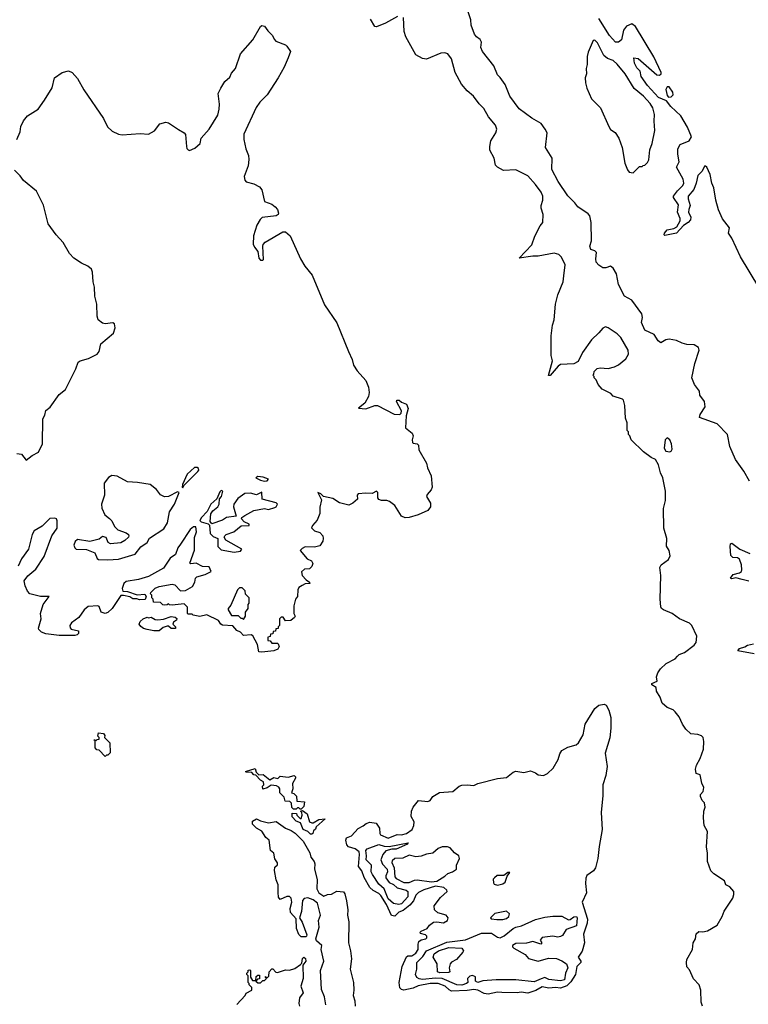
# Model space of a CAD drawing. Extents: x 1933546 to 2138868, y 524910 to 667279.
# Tile 388 of 466: x 2070205 to 2075741, y 582618 to 590095. Entities that reach past the tile are written whole.
import ezdxf

# ---------------------------------------------------------------- set-up
doc = ezdxf.new("R2010")
doc.units = 0

msp = doc.modelspace()

# ---------------------------------------------------------------- linework, layer by layer
at = {"layer": '0CON10XD'}
for points in [[(2073075, 590120), (2072985, 590070), (2072915, 590041.2), (2072904.3, 590044.3), (2072870.5, 590100.5)], [(2074339.6, 588150.4), (2074348.2, 588235), (2074322, 588292), (2074301.7, 588311.7), (2074265, 588322), (2074145, 588300), (2074105, 588300), (2074000, 588285), (2074096.7, 588385), (2074117.9, 588452.1), (2074158.9, 588531.1), (2074180.8, 588555), (2074182.5, 588615), (2074167.5, 588665), (2074167.5, 588685), (2074180, 588725), (2074179.2, 588755), (2074166.9, 588785), (2074125, 588844.4), (2074065, 588909.1), (2073975, 588954.3), (2073881.1, 588951.1), (2073834.6, 588974.6), (2073820.3, 588990.3), (2073809.2, 589045), (2073778, 589105), (2073777.7, 589132.3), (2073784.3, 589175), (2073822.5, 589235), (2073831.5, 589265), (2073820.6, 589295), (2073767.7, 589357.7), (2073730.5, 589420.5), (2073696.1, 589456.1), (2073653.8, 589515), (2073604, 589555), (2073562.5, 589605), (2073512.9, 589695), (2073485, 589797.5), (2073457.5, 589835), (2073435, 589843.3), (2073405, 589841.2), (2073295, 589796.7), (2073265, 589800), (2073215, 589827.5), (2073140, 589965), (2073126.7, 590005), (2073121.7, 590111.7)], [(2075749.8, 586589.8), (2075708, 586668), (2075642.5, 586755), (2075601.4, 586855), (2075583.8, 586945), (2075505, 587026), (2075370, 587075), (2075375, 587097.5), (2075413.3, 587155), (2075407.5, 587195), (2075372.5, 587245), (2075370, 587275), (2075332.5, 587325), (2075312.5, 587375), (2075333.3, 587485), (2075366.2, 587585), (2075363.3, 587605), (2075330, 587625), (2075275, 587629.2), (2075238.3, 587638.3), (2075195, 587660), (2075138.3, 587668.3), (2075115, 587663.3), (2075075, 587641.2), (2075055, 587656.2), (2075025.8, 587705.8), (2074955, 587736.7), (2074928.8, 587795), (2074938, 587835), (2074930.7, 587860.7), (2074855.9, 587965.9), (2074801.2, 587995), (2074753.4, 588083.4), (2074738.8, 588165), (2074715, 588207.5), (2074695, 588223.3), (2074658.3, 588211.7), (2074635, 588211.1), (2074605, 588230), (2074584.7, 588255), (2074581.5, 588278.5), (2074588.1, 588328.1), (2074575, 588341.2), (2074545, 588351.2), (2074535.8, 588375), (2074549.2, 588415), (2074547.1, 588555), (2074538.1, 588605), (2074525, 588621.9), (2074445, 588673.8), (2074424, 588705), (2074368.7, 588758.7), (2074295.4, 588865.4), (2074248.8, 588958.8), (2074251.2, 589045), (2074200, 589125), (2074212.5, 589235), (2074197.5, 589265), (2074166.1, 589306.1), (2074096.4, 589346.4), (2073999.1, 589419.1), (2073928.8, 589515), (2073892.4, 589602.4), (2073856.4, 589656.4), (2073835, 589676.7), (2073808, 589745), (2073722, 589855), (2073710, 589885), (2073714, 589925), (2073704.2, 589944.2), (2073675, 589965.8), (2073661.1, 589985), (2073635.8, 590055), (2073632.5, 590095), (2073611.4, 590155)], [(2070183.3, 589185), (2070208.1, 589245), (2070215.4, 589284.6), (2070235, 589328), (2070264.3, 589365), (2070344.6, 589415.4), (2070394.6, 589485.4), (2070451.2, 589578.8), (2070471.1, 589655), (2070528, 589695), (2070575, 589706.9), (2070604.2, 589695), (2070645, 589648.6), (2070693.1, 589563.1), (2070842.5, 589345), (2070872.1, 589282.1), (2070908.3, 589248.3), (2070955, 589226.5), (2070985, 589220), (2071121.9, 589231.9), (2071185, 589225.8), (2071229.7, 589250.3), (2071270, 589305), (2071315, 589316.2), (2071335, 589313.1), (2071411.7, 589261.7), (2071455, 589236.2), (2071463.9, 589223.9), (2071472.3, 589132.3), (2071476.2, 589116.2), (2071486.4, 589106.4), (2071495, 589103.3), (2071535, 589120), (2071576.7, 589155), (2071583.9, 589196.1), (2071645.4, 589264.6), (2071709.8, 589370.2), (2071721.8, 589415), (2071724.6, 589455), (2071713.8, 589533.8), (2071732.3, 589575), (2071764.5, 589625), (2071801.2, 589658.8), (2071815, 589689.2), (2071844.7, 589725.3), (2071883.8, 589835), (2071976.9, 589943.1), (2072035, 590043.8), (2072045, 590052), (2072065, 590047.5), (2072089.8, 590009.8), (2072125, 589975.8), (2072137.8, 589947.8), (2072152.5, 589932.5), (2072225, 589904.3), (2072235.7, 589895), (2072262.2, 589855), (2072244.6, 589805.4), (2072215, 589736), (2072170, 589655), (2072085, 589525.7), (2072029.7, 589470.3), (2072002.6, 589427.4), (2071909.1, 589225), (2071909.1, 589185), (2071922.5, 589115), (2071944.4, 589065), (2071947.4, 589032.6), (2071941.8, 588985), (2071911.1, 588905), (2071915.7, 588875.7), (2071925, 588863.8), (2071985, 588849.4), (2072027.1, 588825), (2072045, 588803.3), (2072064.2, 588715), (2072120, 588695), (2072146.7, 588675), (2072163.3, 588655), (2072172.5, 588625), (2072170, 588615), (2072155, 588607.1), (2072046.8, 588593.2), (2072031.1, 588578.9), (2072006.4, 588535), (2071982.5, 588455), (2071980, 588390), (2071988.2, 588368.2), (2072015.6, 588335), (2072023.2, 588283.2), (2072035, 588268), (2072052, 588268), (2072058.8, 588275), (2072052.7, 588375), (2072055, 588388), (2072069.4, 588405), (2072205, 588485.4), (2072226, 588485), (2072260, 588455), (2072338.9, 588278.9), (2072372.4, 588222.4), (2072427.5, 588155), (2072521.2, 587931.2), (2072615, 587793.8), (2072704.5, 587574.5), (2072731.9, 587515), (2072741.5, 587471.5), (2072769.8, 587429.8), (2072835, 587356), (2072855.5, 587305), (2072860.6, 587265), (2072855.4, 587235), (2072826.7, 587183.3), (2072780, 587145), (2072835, 587140), (2072903.3, 587165), (2072925, 587165.3), (2073049.7, 587099.7), (2073093, 587097), (2073103.6, 587106.4), (2073106.7, 587125), (2073068, 587195), (2073070, 587205), (2073088.8, 587205), (2073105, 587192), (2073145, 587175.7), (2073156.1, 587143.9), (2073142, 587088), (2073136.2, 586995), (2073186.2, 586955), (2073194.4, 586935), (2073186.9, 586905), (2073190.8, 586885), (2073195, 586878.8), (2073225, 586875.6), (2073234.4, 586865), (2073238.7, 586828.7), (2073295, 586728.1), (2073303.2, 586693.2), (2073332.6, 586632.6), (2073339.6, 586545), (2073332.2, 586525), (2073301.1, 586488.9), (2073297.1, 586475), (2073327.5, 586425), (2073326.7, 586395), (2073305, 586368.7), (2073232.5, 586335), (2073165, 586314), (2073133.3, 586313.3), (2073105, 586325.6), (2073055, 586406.7), (2073015, 586436.7), (2072995, 586443.8), (2072955, 586442.9), (2072935, 586451.2), (2072926.2, 586465), (2072926.2, 586505), (2072915, 586516.2), (2072883.3, 586496.7), (2072835, 586500), (2072776.4, 586493.6), (2072770, 586485), (2072771.2, 586455), (2072736.7, 586423.3), (2072705, 586408.5), (2072635, 586427.3), (2072585, 586459.4), (2072514.1, 586474.1), (2072492.5, 586495), (2072470, 586505), (2072499.1, 586449.1), (2072485.5, 586394.5), (2072486.2, 586345), (2072465, 586294.2), (2072428.8, 586255), (2072423, 586237), (2072445, 586213.8), (2072485, 586200.6), (2072507.8, 586175), (2072511.9, 586155), (2072507.8, 586135), (2072485, 586100.6), (2072445, 586089.2), (2072375, 586091.1), (2072350.2, 586079.8), (2072336.2, 586065), (2072390, 586000), (2072422.5, 585985), (2072433.3, 585965), (2072425, 585942.5), (2072407.5, 585925), (2072368.3, 585921.7), (2072347, 585903), (2072352.5, 585875), (2072380.7, 585840.7), (2072407.5, 585825), (2072410, 585815), (2072375, 585810), (2072351.2, 585798.8), (2072326.7, 585783.3), (2072317.5, 585765), (2072316.7, 585715), (2072300, 585695), (2072287, 585643), (2072287, 585587), (2072297.5, 585565), (2072292.5, 585555), (2072265, 585534), (2072225, 585530), (2072208.3, 585558.3), (2072191.7, 585558.3), (2072180, 585545), (2072180, 585495), (2072170, 585485), (2072168.3, 585471.7), (2072151.7, 585468.3), (2072148.3, 585451.7), (2072131.7, 585448.3), (2072128.3, 585431.7), (2072111.7, 585428.3), (2072108.3, 585411.7), (2072090, 585405), (2072091.7, 585381.7), (2072108.3, 585378.3), (2072121.7, 585361.7), (2072165, 585360), (2072170, 585355), (2072176.2, 585335), (2072167.5, 585315), (2072136.4, 585303.6), (2072045, 585293.3)], [(2075819.5, 588065), (2075681.4, 588295), (2075616.4, 588436.4), (2075589.2, 588475), (2075597.8, 588515), (2075545, 588581.9), (2075515, 588651.5), (2075493.7, 588725), (2075479.7, 588819.7), (2075464.8, 588855), (2075450.1, 588919.9), (2075425, 588974.4), (2075415, 588984.3), (2075407.7, 588982.3), (2075390.6, 588945), (2075356.7, 588913.3), (2075345.4, 588854.6), (2075327.4, 588805), (2075283.2, 588755), (2075282.9, 588735), (2075299.1, 588685), (2075288.9, 588655), (2075287.2, 588635), (2075305.2, 588595), (2075300.5, 588575), (2075285, 588555.4), (2075248.6, 588531.4), (2075195.6, 588475), (2075107.5, 588457.5), (2075101.7, 588461.7), (2075102.9, 588475), (2075125, 588498.5), (2075175, 588510.9), (2075196.7, 588523.3), (2075222.3, 588567.7), (2075224.2, 588585), (2075203.1, 588635), (2075209.2, 588689.2), (2075172.5, 588745), (2075173.1, 588755), (2075203.8, 588796.2), (2075243.8, 588835), (2075251.2, 588855), (2075244.8, 588885), (2075196.5, 588975), (2075215.6, 589015), (2075204.5, 589074.5), (2075205.4, 589115), (2075222.4, 589147.6), (2075292.5, 589175), (2075309.7, 589205), (2075280, 589280), (2075228.8, 589365), (2075151.2, 589435), (2075119.3, 589479.3), (2075058.2, 589505), (2074974.2, 589595), (2074927.3, 589665), (2074918, 589705), (2074895, 589728.8), (2074876, 589765), (2074870, 589805), (2074905, 589800), (2075045, 589676.9), (2075067.1, 589672.9), (2075078.5, 589685), (2075078.9, 589695), (2075022.4, 589812.4), (2074883.1, 590043.1), (2074855, 590064.4), (2074815.6, 590045), (2074792.9, 590015), (2074777.1, 589942.9), (2074755.5, 589924.5), (2074730.8, 589925), (2074685, 589974.4), (2074604.7, 590104.7)], [(2074865, 588932.5), (2074915, 588980), (2074935, 588980), (2074941.7, 588988.3), (2074955, 588990), (2074975, 589010), (2074985, 589030), (2074991.7, 589108.3), (2075010, 589155), (2075031.2, 589255), (2075025.8, 589325), (2075029.2, 589375), (2075014.4, 589425), (2074995, 589458.5), (2074945, 589514.4), (2074874, 589574), (2074806.1, 589685), (2074745, 589756.5), (2074715, 589784.3), (2074671.1, 589801.1), (2074643, 589823), (2074595, 589918.8), (2074575, 589938.8), (2074562.5, 589937.5), (2074525, 589850), (2074517.5, 589815), (2074516.7, 589755), (2074510, 589725), (2074512.5, 589685), (2074502.5, 589655), (2074503.3, 589615), (2074513.3, 589575), (2074550, 589495), (2074617, 589427), (2074680, 589285), (2074695, 589262.5), (2074729.3, 589239.3), (2074756.7, 589195), (2074783.3, 589125), (2074803.3, 589005), (2074822.5, 588955), (2074835, 588937.5), (2074865, 588932.5)], [(2075135, 589507.5), (2075155, 589510), (2075170, 589525), (2075168, 589545), (2075138.8, 589585), (2075125, 589586), (2075114.3, 589565), (2075125, 589520), (2075135, 589507.5)], [(2070185, 586800), (2070220, 586795), (2070255, 586750), (2070300, 586785), (2070349.5, 586810.5), (2070378.1, 586875), (2070380.6, 587065), (2070396.9, 587093.1), (2070402.9, 587127.1), (2070437.9, 587152.1), (2070505, 587249.4), (2070552.7, 587287.3), (2070631.9, 587445), (2070650.8, 587495), (2070665, 587505.6), (2070727.3, 587522.7), (2070794.6, 587555.4), (2070810, 587575), (2070822, 587635), (2070916.9, 587715), (2070930.6, 587755), (2070926.7, 587786.7), (2070912.9, 587792.9), (2070855, 587785.6), (2070835, 587791.9), (2070801.9, 587815), (2070793.3, 587845), (2070791.1, 587935), (2070777.5, 587995), (2070773.3, 588065), (2070762.5, 588105), (2070758.8, 588178.8), (2070752, 588202), (2070724.4, 588224.4), (2070675, 588245.8), (2070616.2, 588285), (2070585, 588318.8), (2070535, 588403.8), (2070482.2, 588462.2), (2070421.1, 588545), (2070387.3, 588687.3), (2070333.9, 588793.9), (2070234.4, 588875), (2070209.3, 588909.3), (2070165, 588953.1)], [(2075393.3, 582605), (2075383.3, 582635), (2075380, 582725), (2075366.7, 582765), (2075325, 582812.5), (2075295, 582880), (2075273, 582903), (2075271.2, 582935), (2075275, 582957.5), (2075316.7, 583035), (2075320.8, 583085), (2075338.8, 583115), (2075345.9, 583154.1), (2075365, 583170), (2075395, 583167.5), (2075430, 583175), (2075505, 583220), (2075542.5, 583285), (2075557.5, 583325), (2075622.5, 583425), (2075631.7, 583451.7), (2075630, 583475), (2075599.3, 583509.3), (2075570, 583525), (2075560, 583555), (2075479.3, 583609.3), (2075455, 583632.5), (2075431.7, 583701.7), (2075431.2, 583765), (2075422, 583815), (2075431.7, 583931.7), (2075406.7, 583975), (2075400, 584035), (2075402.5, 584085), (2075412.5, 584115), (2075407, 584147), (2075390, 584165), (2075377.5, 584195), (2075378.3, 584211.7), (2075397.5, 584235), (2075402.5, 584265), (2075388.3, 584298.3), (2075375, 584360), (2075345, 584370), (2075340, 584405), (2075346.7, 584435), (2075375.9, 584484.1), (2075400, 584555), (2075403.3, 584615), (2075397.5, 584645), (2075385, 584657.5), (2075356.4, 584666.4), (2075303, 584673), (2075267, 584707), (2075240, 584745), (2075215, 584800), (2075185, 584840), (2075170, 584855), (2075125, 584872.5), (2075087.5, 584905), (2075071.7, 584951.7), (2075042.5, 584995), (2075040, 585025), (2075007.5, 585045), (2075007.5, 585055), (2075048.3, 585071.7), (2075043.3, 585105), (2075053.8, 585135), (2075073.3, 585165), (2075116.7, 585205), (2075185, 585241.5), (2075202.5, 585262.5), (2075215, 585274.4), (2075255, 585290.6), (2075330, 585345), (2075344, 585365), (2075350, 585415), (2075312.5, 585495), (2075293, 585513), (2075217.5, 585545), (2075162.5, 585585), (2075097.5, 585615), (2075082.5, 585625), (2075077, 585637), (2075070, 585695), (2075076.7, 585875), (2075067.5, 585935), (2075077.5, 585955), (2075133.8, 585995), (2075146.7, 586025), (2075140, 586065), (2075118.3, 586098.3), (2075122.5, 586155), (2075100, 586235), (2075097, 586383), (2075112.5, 586445), (2075112.5, 586515), (2075092.5, 586615), (2075072.5, 586655), (2075057.5, 586715), (2075036.4, 586756.4), (2075001.7, 586771.7), (2074945, 586812.5), (2074850, 586905), (2074840, 586935), (2074830, 586945), (2074830, 586965), (2074820, 586975), (2074820, 587035), (2074808.3, 587068.3), (2074802.5, 587165), (2074792.5, 587205), (2074785, 587212.5), (2074715, 587237.5), (2074696.1, 587256.1), (2074630.7, 587290.7), (2074600, 587325), (2074585, 587360), (2074570, 587375), (2074570, 587385), (2074560, 587395), (2074567, 587403), (2074570, 587425), (2074593, 587447), (2074615, 587452.5), (2074675, 587447.5), (2074725, 587458.8), (2074755, 587473.8), (2074811.2, 587518.8), (2074830, 587555), (2074827.1, 587585), (2074772.3, 587682.3), (2074745, 587708.8), (2074675, 587756), (2074655, 587763.3), (2074635, 587753.3), (2074605, 587716.7), (2074548.8, 587665), (2074481.7, 587568.3), (2074449.3, 587500.7), (2074415, 587482.5), (2074315, 587477.5), (2074297.5, 587465), (2074235, 587393.3), (2074224.1, 587394.1), (2074252, 587505), (2074244, 587545), (2074244, 587695), (2074253.9, 587776.1), (2074266.7, 587815), (2074276, 587935), (2074294.4, 588005), (2074333.3, 588105), (2074339.6, 588150.4)], [(2075145, 586813.3), (2075155, 586817.5), (2075162, 586835), (2075157.8, 586875), (2075145, 586904), (2075125, 586921.2), (2075108.8, 586905), (2075100.7, 586840.7), (2075115, 586817.5), (2075145, 586813.3)], [(2071445, 586540), (2071451.7, 586558.3), (2071558.8, 586665), (2071566, 586675), (2071565, 586686.2), (2071555, 586693.8), (2071532.5, 586695), (2071478.8, 586645), (2071442.5, 586565), (2071440, 586545), (2071445, 586540)], [(2070875, 585994.5), (2070955, 585997.5), (2071082.9, 586037.1), (2071125, 586092.9), (2071174.2, 586125), (2071192.7, 586157.3), (2071301.2, 586228.8), (2071329.5, 586275), (2071342.7, 586357.3), (2071380.6, 586415), (2071417.5, 586505), (2071405, 586510), (2071335.5, 586474.5), (2071305, 586471.9), (2071275, 586486.2), (2071245, 586528.8), (2071197.5, 586565), (2071101.7, 586581.7), (2071025, 586586.7), (2070945, 586630), (2070905, 586634.2), (2070881.1, 586618.9), (2070847.8, 586575), (2070850, 586485), (2070825.8, 586415), (2070830, 586385), (2070852.5, 586335), (2070886.5, 586306.5), (2070905, 586288.8), (2070925.6, 586245.6), (2070951.2, 586221.2), (2071015, 586198.8), (2071031.2, 586185), (2071035.8, 586175), (2071031.2, 586165), (2071005, 586140.8), (2070975, 586123.1), (2070895, 586116.2), (2070876.4, 586126.4), (2070863, 586163), (2070835, 586170), (2070809.5, 586150.5), (2070738.3, 586131.7), (2070645, 586148), (2070626.8, 586133.2), (2070617.1, 586105), (2070624, 586085), (2070635, 586074.2), (2070712.1, 586072.1), (2070775.7, 586045.7), (2070794, 586004), (2070805, 585996.7), (2070875, 585994.5)], [(2072065, 586591.2), (2072085, 586594.2), (2072095, 586606.7), (2072055, 586622.5), (2072014.1, 586625.9), (2072000, 586615), (2072035, 586597.5), (2072065, 586591.2)], [(2071835, 586052.5), (2071881.7, 586058.3), (2071892.5, 586075), (2071772.7, 586142.7), (2071758.8, 586165), (2071764.1, 586175.9), (2071775, 586186.2), (2071832.7, 586207.3), (2071888.3, 586251.7), (2071950, 586255), (2071950, 586265), (2071911.7, 586281.7), (2071890, 586305), (2071892.5, 586315), (2071915, 586331.2), (2071985, 586367.1), (2072065, 586382.5), (2072095, 586375.8), (2072145, 586390.8), (2072155, 586396.7), (2072163.3, 586415), (2072153.9, 586426.1), (2072047.5, 586455), (2072045, 586507.5), (2072005, 586486.2), (2071959.5, 586499.5), (2071915, 586498.1), (2071861.7, 586458.3), (2071833.3, 586415), (2071830, 586395), (2071850, 586325), (2071777.5, 586315), (2071745, 586294), (2071665, 586267.5), (2071652.5, 586285), (2071658.3, 586341.7), (2071673.3, 586365), (2071711.2, 586395), (2071720, 586415), (2071723, 586457), (2071737.5, 586475), (2071747.5, 586515), (2071735, 586520), (2071725, 586510), (2071703.6, 586456.4), (2071658.8, 586415), (2071630.5, 586359.5), (2071586.7, 586315), (2071573.3, 586293.3), (2071583, 586283), (2071637, 586267), (2071647.5, 586257.5), (2071653, 586193), (2071675, 586170), (2071710, 586155), (2071710, 586095), (2071735, 586070), (2071835, 586052.5)], [(2072045, 585293.3), (2072023.3, 585295), (2072011.7, 585351.7), (2071976.4, 585416.4), (2071963, 585423), (2071905, 585420), (2071883, 585443), (2071855, 585457.5), (2071825, 585492.5), (2071745, 585497.5), (2071732.5, 585505), (2071715, 585532.5), (2071626.4, 585576.4), (2071575, 585563.3), (2071523, 585573), (2071515, 585580), (2071485, 585580), (2071480, 585585), (2071480, 585635), (2071455, 585660), (2071365, 585650), (2071343, 585653), (2071335, 585660), (2071327, 585653), (2071305, 585650), (2071293, 585653), (2071275, 585670), (2071221.7, 585671.7), (2071220, 585695), (2071210, 585705), (2071210, 585725), (2071200, 585735), (2071202.5, 585745), (2071235, 585778.8), (2071265, 585791.2), (2071365, 585808.8), (2071385, 585802.5), (2071428.3, 585758.3), (2071465, 585760), (2071519.3, 585790.7), (2071537, 585823), (2071540, 585855), (2071550, 585865), (2071615, 585882.5), (2071660, 585905), (2071645, 585940), (2071595, 585942.5), (2071545, 585967.5), (2071505, 585962.5), (2071498.3, 585968.3), (2071533.6, 586066.4), (2071533.6, 586163.6), (2071547.5, 586205), (2071543, 586243), (2071525, 586243.3), (2071501.2, 586225), (2071426.9, 586113.1), (2071407.8, 586085), (2071390, 586035), (2071348.8, 586005), (2071298.5, 585931.5), (2071185, 585868.1), (2071107.5, 585845), (2071015, 585828.1), (2070996, 585815), (2070983.8, 585775), (2070990, 585755), (2071025, 585752.5), (2071098.3, 585728.3), (2071155, 585732.5), (2071167.5, 585715), (2071158.3, 585691.7), (2071115, 585690), (2071095, 585697.5), (2071065, 585697.5), (2071041.7, 585711.7), (2070995, 585723.3), (2070975, 585722.5), (2070909.2, 585625), (2070876, 585594), (2070855, 585586.9), (2070823.3, 585595), (2070808.8, 585638.8), (2070800, 585645), (2070725, 585639.2), (2070695.8, 585615), (2070656, 585555), (2070600, 585515), (2070586.2, 585495), (2070588.3, 585478.3), (2070597.7, 585467.7), (2070653.3, 585455), (2070652.5, 585435), (2070642, 585425), (2070625, 585420), (2070505, 585419.1), (2070405, 585432.5), (2070371.8, 585445), (2070350.5, 585465), (2070348.5, 585475), (2070368.5, 585545), (2070363.8, 585585), (2070385, 585654), (2070430, 585715), (2070364.5, 585715.5), (2070281.9, 585735), (2070265.4, 585755), (2070248.2, 585795), (2070240.6, 585835), (2070267.8, 585872.2), (2070328.1, 585921.9), (2070390.4, 586019.6), (2070450.5, 586175), (2070490, 586235), (2070490.8, 586290.8), (2070483.9, 586303.9), (2070471.2, 586311.2), (2070435, 586307.1), (2070375, 586248.1), (2070315, 586212.9), (2070301.2, 586185), (2070273.5, 586075), (2070219.1, 586000.9), (2070193.8, 585946.2)], [(2075745, 585832.2), (2075695.2, 585845.2), (2075645, 585857.2), (2075615, 585850), (2075604.5, 585855), (2075625, 585882.1), (2075675, 585895.6), (2075689.4, 585905), (2075692.1, 585917.9), (2075689.4, 585955), (2075675, 585997.5), (2075659.2, 586009.2), (2075622.1, 586012.1), (2075607, 586027), (2075601.9, 586095), (2075604.6, 586115.4), (2075615, 586120.8), (2075677.1, 586075), (2075751.2, 586041.2)], [(2071905, 585540), (2071920, 585565), (2071920, 585595), (2071940, 585625), (2071940, 585655), (2071950, 585665), (2071950, 585705), (2071921.7, 585731.7), (2071918.3, 585758.3), (2071895, 585780), (2071875, 585780), (2071860, 585765), (2071810.7, 585649.3), (2071790, 585625), (2071790, 585615), (2071815, 585570), (2071865, 585570), (2071885, 585550), (2071895, 585550), (2071905, 585540)], [(2071225, 585453.8), (2071175, 585463.3), (2071145, 585473.3), (2071125, 585487.5), (2071112.5, 585505), (2071120, 585525), (2071142.5, 585545), (2071175, 585557.5), (2071185, 585552.5), (2071205, 585557.5), (2071235, 585540), (2071255, 585537.5), (2071297, 585543), (2071355, 585562.5), (2071387, 585557), (2071398.3, 585548.3), (2071397.5, 585535), (2071375, 585520), (2071370, 585505), (2071390, 585485), (2071388.3, 585471.7), (2071355, 585472.5), (2071335, 585490), (2071325, 585490), (2071295, 585480), (2071265, 585454), (2071225, 585453.8)], [(2075785, 585279.7), (2075662.1, 585302.1), (2075675, 585320.7), (2075715, 585332.3), (2075735, 585345.6), (2075781.2, 585355)], [(2073765, 582694.7), (2073735, 582700), (2073685.5, 582725), (2073655, 582731), (2073605, 582723), (2073485, 582718.8), (2073467.3, 582727.3), (2073438.7, 582755), (2073385, 582775.1), (2073325, 582776.1), (2073232.1, 582757.9), (2073195, 582740.9), (2073125, 582725.9), (2073105, 582731.5), (2073093.9, 582743.9), (2073089, 582785), (2073110.3, 582905), (2073145, 582977.5), (2073155, 582986.4), (2073185, 582987.5), (2073215, 583006.1), (2073233.3, 583035), (2073232, 583075), (2073238.2, 583095), (2073255, 583108.8), (2073290, 583115), (2073297.8, 583122.2), (2073297.3, 583135), (2073288.1, 583145), (2073250.6, 583155), (2073248.8, 583165), (2073255, 583174.4), (2073301.5, 583195), (2073319.8, 583220.2), (2073348.3, 583241.7), (2073375, 583245.7), (2073425, 583235.8), (2073456.3, 583255), (2073460, 583275), (2073445, 583294.1), (2073382.9, 583312.9), (2073355.9, 583335), (2073355.5, 583365), (2073401.4, 583428.6), (2073452.9, 583475), (2073451.4, 583485), (2073426.9, 583505), (2073365, 583515.4), (2073275, 583486.4), (2073235, 583467.2), (2073215, 583445.8), (2073197.3, 583402.7), (2073168.9, 583371.1), (2073118.7, 583331.3), (2073085, 583317), (2073055, 583288.1), (2073031.3, 583291.3), (2072992.7, 583375), (2072949.1, 583445), (2072935, 583459.8), (2072891.2, 583481.2), (2072865.7, 583505), (2072821.8, 583581.8), (2072805, 583632.2), (2072778.4, 583665), (2072788, 583755), (2072783.3, 583775), (2072755, 583798.3), (2072703.3, 583813.3), (2072689.6, 583829.6), (2072683.3, 583865), (2072688.5, 583881.5), (2072725, 583898.8), (2072777.9, 583952.1), (2072815.9, 583974.1), (2072838.5, 583991.5), (2072865, 584001.8), (2072913.6, 583993.6), (2072940, 583955), (2072941.2, 583915), (2072946.7, 583905), (2073005, 583880.9), (2073071.9, 583908.1), (2073105, 583905.6), (2073143.3, 583915), (2073186, 583945), (2073200, 583975), (2073202.5, 584005), (2073180, 584045), (2073182, 584085), (2073193.8, 584115), (2073235, 584166.7), (2073305, 584157.5), (2073323, 584167), (2073343.3, 584195), (2073395, 584226), (2073495, 584233.8), (2073545, 584273.8), (2073565, 584282), (2073605, 584285.8), (2073655, 584280.8), (2073685, 584294.2), (2073835, 584332.9), (2073905, 584340.6), (2073955, 584380), (2073975, 584387.5), (2074035, 584378.8), (2074085, 584391.2), (2074125, 584376.7), (2074145, 584360), (2074185, 584356.7), (2074215, 584370), (2074259.5, 584410.5), (2074296.8, 584476.8), (2074308.8, 584521.2), (2074324.7, 584545.3), (2074368.8, 584571.2), (2074432.1, 584587.9), (2074451.9, 584605), (2074485.3, 584664.7), (2074500.5, 584745), (2074574.4, 584865.6), (2074605, 584889.7), (2074645, 584898.5), (2074659.9, 584889.9), (2074682.2, 584852.2), (2074695.8, 584795.8), (2074696.9, 584715), (2074687.8, 584642.2), (2074653.8, 584525), (2074669.2, 584425), (2074658, 584355), (2074634.5, 584285), (2074636.1, 584203.9), (2074623.5, 584075), (2074631.3, 583945), (2074606.9, 583816.9), (2074597.2, 583725), (2074580.8, 583655), (2074565, 583631.7), (2074514.7, 583595.3), (2074506.9, 583575), (2074502.9, 583535), (2074511.5, 583465), (2074479.4, 583395), (2074518, 583265), (2074516.6, 583233.4), (2074488.9, 583151.1), (2074495.4, 583085), (2074477.6, 583022.4), (2074449.2, 582975), (2074468.1, 582945), (2074467.8, 582935), (2074438.6, 582905), (2074428.4, 582845), (2074392, 582788), (2074361.6, 582758.4), (2074315, 582740.6), (2074275.4, 582745.4), (2074225, 582739.6), (2074175, 582750.7), (2074126, 582724), (2074065, 582703.9), (2074015, 582710.8), (2073985, 582705.8), (2073868.1, 582708.1), (2073835, 582710), (2073765, 582694.7)], [(2070855, 584500), (2070808.3, 584548.3), (2070791.7, 584551.7), (2070780, 584565), (2070780, 584620), (2070770, 584625), (2070775, 584630), (2070785, 584620), (2070795, 584630), (2070808.3, 584631.7), (2070810, 584645), (2070800, 584655), (2070805, 584680), (2070842.5, 584675), (2070851.7, 584658.3), (2070850, 584645), (2070890, 584605), (2070891.7, 584528.3), (2070875, 584510), (2070865, 584510), (2070855, 584500)], [(2072345, 584100), (2072335, 584100), (2072325, 584110), (2072315, 584110), (2072305, 584100), (2072285, 584100), (2072273, 584113), (2072270, 584145), (2072258.3, 584158.3), (2072221.7, 584161.7), (2072215, 584190), (2072182.5, 584225), (2072182.5, 584255), (2072175, 584267.5), (2072157, 584277), (2072115, 584282.5), (2072085, 584262.5), (2072053, 584253), (2072050, 584275), (2072060, 584285), (2072058.3, 584308.3), (2072035, 584320), (2071998.3, 584358.3), (2071985, 584360), (2071968.3, 584378.3), (2071925, 584380), (2071920, 584385), (2071995, 584410), (2072001.7, 584381.7), (2072021.7, 584361.7), (2072055, 584362.5), (2072105, 584322.5), (2072135, 584340), (2072167, 584333), (2072185, 584350), (2072245, 584342.5), (2072290, 584355), (2072300, 584345), (2072300, 584335), (2072277.5, 584295), (2072280, 584255), (2072270, 584225), (2072288.3, 584218.3), (2072308.3, 584198.3), (2072311.7, 584161.7), (2072370, 584155), (2072365, 584120), (2072345, 584100)], [(2072425, 583910), (2072415, 583911.2), (2072395, 583931.4), (2072359.2, 583945), (2072340, 583995), (2072305, 584010), (2072275, 584042.5), (2072275, 584070), (2072308.3, 584068.3), (2072310, 584055), (2072335, 584030), (2072345, 584030), (2072352.5, 584055), (2072350, 584075), (2072340, 584085), (2072355, 584090), (2072390, 584065), (2072407.5, 584005), (2072425, 583996.7), (2072435, 583996.7), (2072477.3, 584022.7), (2072526.7, 584026.7), (2072457.5, 583965), (2072452.5, 583947.5), (2072437.5, 583935), (2072432.5, 583915), (2072425, 583910)], [(2072531.3, 582615), (2072520, 582675), (2072498.9, 582731.1), (2072491.2, 582875), (2072515.4, 582945), (2072495.8, 583034.2), (2072500.8, 583065), (2072460.3, 583100.3), (2072454.2, 583114.2), (2072481.5, 583205), (2072476.6, 583255), (2072489.5, 583295), (2072467.5, 583385), (2072435, 583411.1), (2072395, 583427.1), (2072367.6, 583422.4), (2072353.5, 583406.5), (2072347.2, 583322.8), (2072331.2, 583275), (2072351.1, 583241.1), (2072387.8, 583145), (2072385.6, 583134.4), (2072378.6, 583131.4), (2072345, 583131.5), (2072325, 583147.1), (2072307.5, 583195), (2072306, 583266), (2072261.8, 583315), (2072260.4, 583345), (2072273.8, 583395), (2072267.2, 583425), (2072255, 583436), (2072235, 583437.1), (2072185, 583413.8), (2072172.8, 583432.8), (2072168, 583468), (2072169.6, 583525), (2072153.5, 583563.5), (2072140.9, 583635), (2072145, 583658.8), (2072165, 583677.5), (2072165, 583692.5), (2072143.4, 583723.4), (2072135.7, 583765), (2072111.9, 583785), (2072101.4, 583865), (2072075, 583884.5), (2072044.1, 583934.1), (2072004.8, 583954.8), (2071975, 583985.6), (2071975, 584007.9), (2072005.5, 584025.5), (2072035, 584011.1), (2072095, 583995.6), (2072155, 584007.5), (2072224.3, 583955), (2072268.5, 583938.5), (2072297.8, 583917.8), (2072358.2, 583858.2), (2072409.5, 583769.5), (2072416.2, 583735), (2072442.7, 583702.7), (2072448, 583685), (2072444.7, 583645), (2072464.4, 583565), (2072464.1, 583495), (2072478.2, 583465), (2072515, 583439.1), (2072545, 583452.3), (2072575, 583455.5), (2072615, 583477.6), (2072665, 583472.2), (2072676.1, 583456.1), (2072689.1, 583405), (2072698.5, 583335), (2072696.2, 583295), (2072705.9, 583245), (2072702.8, 583085), (2072719.4, 583025), (2072726.6, 582963.4), (2072717, 582885), (2072741.9, 582785), (2072744.8, 582725), (2072739.6, 582685), (2072752.4, 582645), (2072753.1, 582605)], [(2073085, 583376.4), (2073045, 583384.4), (2073005, 583419.3), (2072974.4, 583494.4), (2072935, 583530), (2072884.7, 583605), (2072875.4, 583625), (2072877.3, 583675), (2072837.9, 583715), (2072841.3, 583745), (2072836.2, 583785), (2072845, 583798.9), (2072935, 583832.4), (2072975, 583817.9), (2073013, 583817), (2073157.5, 583845), (2073152, 583835), (2073065, 583795.4), (2073033.1, 583796.9), (2072987.5, 583782.5), (2072963.7, 583756.3), (2072949.1, 583715), (2072961.9, 583681.9), (2072996.9, 583645), (2072998.8, 583625), (2072987.5, 583595), (2072987.6, 583577.6), (2073012.6, 583542.6), (2073045, 583527.1), (2073072.6, 583502.6), (2073142, 583485), (2073153.3, 583475), (2073153.8, 583435), (2073105, 583382.4), (2073085, 583376.4)], [(2073125, 583542.4), (2073165, 583542.8), (2073205, 583561.7), (2073225, 583564.6), (2073332.8, 583547.2), (2073375, 583552.7), (2073435, 583590), (2073458.5, 583611.5), (2073493.8, 583625), (2073523.3, 583645), (2073524, 583675), (2073545.8, 583725), (2073541.2, 583745), (2073509.2, 583769.2), (2073475, 583806.7), (2073455, 583813.3), (2073415, 583813.8), (2073385, 583802), (2073343, 583767), (2073295, 583758.6), (2073255, 583743.5), (2073215, 583738.9), (2073165, 583750), (2073115, 583726.9), (2073054.6, 583725.4), (2073035, 583707.5), (2073031.8, 583695), (2073050.8, 583655), (2073056.3, 583585), (2073065, 583574.6), (2073125, 583542.4)], [(2073835, 583523.3), (2073875, 583533.8), (2073892.5, 583545), (2073908.3, 583591.7), (2073928.3, 583618.3), (2073915, 583620), (2073883, 583597), (2073833, 583597), (2073811.7, 583578.3), (2073802.5, 583567.5), (2073805, 583540), (2073810, 583530), (2073835, 583523.3)], [(2073831.2, 583261.2), (2073875, 583263.3), (2073905, 583270.5), (2073921.4, 583285), (2073927.5, 583305), (2073904.3, 583324.3), (2073815, 583306.8), (2073783.3, 583275), (2073788.3, 583268.3), (2073831.2, 583261.2)], [(2073565, 582764.1), (2073527.3, 582765), (2073415, 582813.3), (2073365, 582816), (2073265, 582807.2), (2073241.2, 582811.2), (2073222.8, 582822.8), (2073211.2, 582845), (2073222.7, 582885), (2073222.2, 582935), (2073269.1, 582980.9), (2073295.5, 583024.5), (2073450.6, 583089.4), (2073592.4, 583107.6), (2073715, 583159.4), (2073789.2, 583159.2), (2073835, 583126.8), (2073855, 583123.4), (2073885, 583137.5), (2073954.2, 583195), (2073975, 583204.8), (2074016.8, 583213.2), (2074125, 583261.4), (2074195, 583281), (2074255, 583287.6), (2074325, 583286.7), (2074375, 583260.3), (2074387.6, 583262.4), (2074415, 583283.1), (2074434.3, 583284.3), (2074440.8, 583275), (2074435, 583214.8), (2074357.3, 583185), (2074328.6, 583141.4), (2074315, 583132.5), (2074295, 583127.7), (2074255, 583135.4), (2074175.7, 583125), (2074160, 583105), (2074171.4, 583085), (2074165.8, 583074.2), (2074105, 583095.3), (2074055, 583082), (2073975, 583078.9), (2073949.1, 583065), (2073949.6, 583055), (2073959.1, 583045), (2074045.8, 582995.8), (2074071.2, 582965), (2074145, 582945.9), (2074222.4, 582967.6), (2074284.7, 582965.3), (2074325, 582949.3), (2074359.1, 582925), (2074369, 582895), (2074352.4, 582855), (2074345, 582804.5), (2074315, 582796.5), (2074225.7, 582805.7), (2074195, 582821.1), (2074167.5, 582812.5), (2074115, 582788.4), (2073975, 582803.7), (2073825, 582804.1), (2073725, 582795.8), (2073685, 582784.3), (2073668.4, 582795), (2073667.6, 582827.6), (2073645, 582838.1), (2073625, 582832.2), (2073606.7, 582815), (2073608.8, 582785), (2073600.7, 582775), (2073565, 582764.1)], [(2073397.3, 582857.3), (2073380, 582865), (2073377.5, 582925), (2073347.5, 582975), (2073355, 583001.1), (2073387.7, 583025), (2073465, 583048.6), (2073563.7, 583043.7), (2073576.7, 583025), (2073570.8, 583015), (2073525, 582959.2), (2073485, 582938), (2073475, 582926.7), (2073468.2, 582895), (2073472.2, 582865), (2073465, 582858.5), (2073397.3, 582857.3)], [(2071855, 582616.2), (2071917.5, 582685), (2071927, 582703), (2071970, 582725), (2071970, 582745), (2071950, 582765), (2071950, 582775), (2071940, 582785), (2071940, 582835), (2071930, 582845), (2071930, 582855), (2071940, 582865), (2071941.7, 582878.3), (2071955, 582880), (2071960, 582875), (2071960, 582825), (2071975, 582800), (2072000, 582800), (2072001.7, 582828.3), (2072015, 582840), (2072028.3, 582838.3), (2072028.3, 582811.7), (2072011.7, 582808.3), (2072000, 582795), (2072015, 582780), (2072035, 582780), (2072051.7, 582798.3), (2072065, 582800), (2072078.3, 582811.7), (2072080, 582820), (2072071.7, 582821.7), (2072071.7, 582828.3), (2072085, 582820), (2072098.3, 582831.7), (2072100, 582865), (2072121.7, 582888.3), (2072128.3, 582888.3), (2072151.7, 582861.7), (2072165, 582860), (2072225, 582880), (2072255, 582877.5), (2072295, 582888.8), (2072340, 582920), (2072348.3, 582931.7), (2072354.7, 582965.3), (2072365, 582975.6), (2072376.1, 582966.1), (2072378.2, 582945), (2072356.9, 582915), (2072358.4, 582815), (2072341.8, 582755), (2072360, 582705), (2072332.1, 582667.9), (2072326.4, 582625), (2072330, 582605)]]:
    msp.add_lwpolyline(points, dxfattribs=at)

doc.saveas('drawing.dxf')
